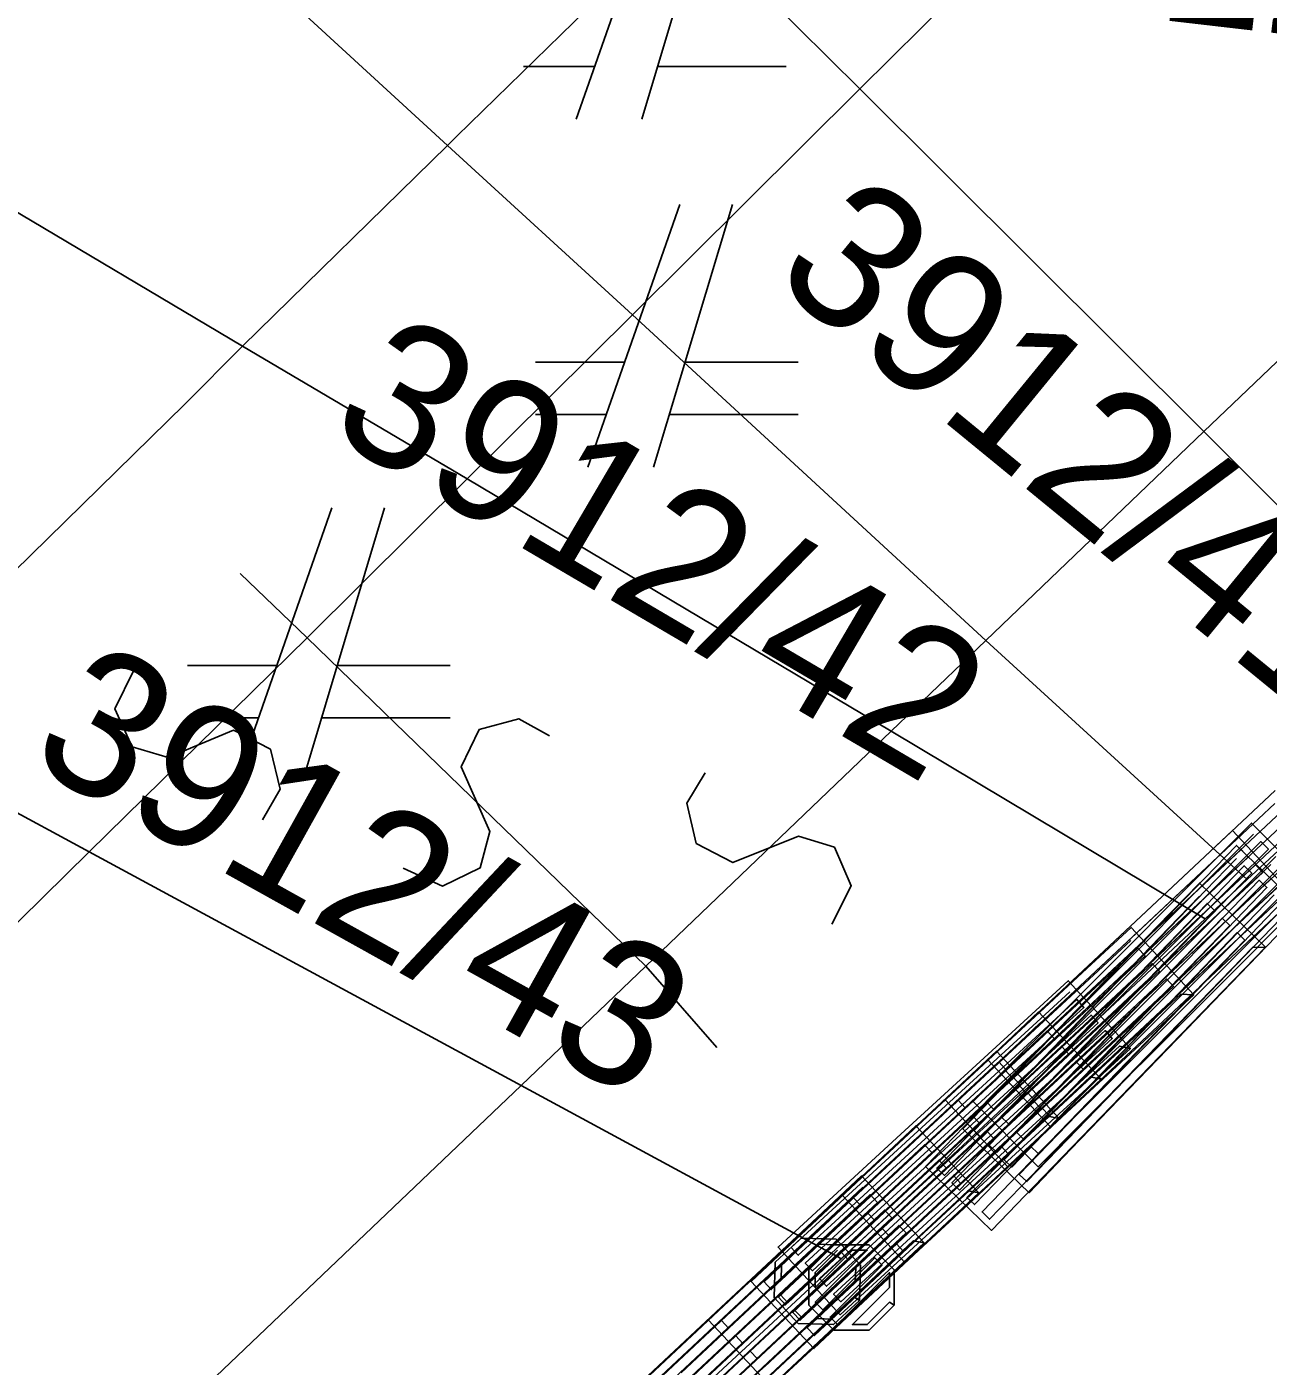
# Model space of a CAD drawing. Extents: x -266179 to -264727, y -1243225 to -1241702.
# Drawn here: x -264975.97 to -264966.52, y -1242645.49 to -1242635.29 of the extents above; entities that cross this region are included whole.
import ezdxf

# ---------------------------------------------------------------- set-up
doc = ezdxf.new("R2010")
doc.units = 0
for name, color, linetype in [('Vrstva 1', 7, 'Continuous'), ('Vrstva 19', 7, 'Continuous'), ('Vrstva 2', 7, 'Continuous'), ('Vrstva 21', 7, 'Continuous')]:
    doc.layers.add(name, color=color, linetype=linetype)

msp = doc.modelspace()

# ---------------------------------------------------------------- linework, layer by layer
at = {"layer": 'Vrstva 1'}
for p, q in [((-264972.77, -1242636.19), (-264979.98, -1242629.57)), ((-264979.98, -1242629.57), (-264972.77, -1242636.19)), ((-264971.09, -1242633.99), (-264971.79, -1242635.99)), ((-264971.29, -1242635.99), (-264970.69, -1242633.99)), ((-264969.63, -1242635.76), (-264970.97, -1242634.43)), ((-264970.97, -1242634.43), (-264969.63, -1242635.76)), ((-264971.14, -1242634.6), (-264972.7, -1242636.12)), ((-264972.19, -1242635.59), (-264971.65, -1242635.59)), ((-264971.17, -1242635.59), (-264970.19, -1242635.59)), ((-264967.01, -1242638.37), (-264969.63, -1242635.76)), ((-264969.63, -1242635.76), (-264967.01, -1242638.37)), ((-264974.33, -1242637.72), (-264977.56, -1242635.8)), ((-264977.56, -1242635.8), (-264974.33, -1242637.72)), ((-264972.77, -1242636.19), (-264974.33, -1242637.72)), ((-264972.7, -1242636.12), (-264972.77, -1242636.19)), ((-264971.36, -1242637.48), (-264972.77, -1242636.19)), ((-264972.77, -1242636.19), (-264971.36, -1242637.48)), ((-264971, -1242636.64), (-264971.7, -1242638.64)), ((-264971.2, -1242638.64), (-264970.6, -1242636.64)), ((-264968.67, -1242639.96), (-264971.36, -1242637.48)), ((-264971.36, -1242637.48), (-264968.67, -1242639.96)), ((-264974.33, -1242637.72), (-264974.77, -1242638.16)), ((-264972.62, -1242638.73), (-264974.33, -1242637.72)), ((-264974.33, -1242637.72), (-264972.62, -1242638.73)), ((-264971.42, -1242637.84), (-264972.1, -1242637.84)), ((-264970.1, -1242637.84), (-264970.96, -1242637.84)), ((-264974.77, -1242638.16), (-264977.27, -1242640.61)), ((-264972.1, -1242638.24), (-264971.56, -1242638.24)), ((-264971.08, -1242638.24), (-264970.1, -1242638.24)), ((-264965.09, -1242640.29), (-264967.01, -1242638.37)), ((-264967.01, -1242638.37), (-264965.09, -1242640.29)), ((-264969.39, -1242640.65), (-264972.62, -1242638.73)), ((-264972.62, -1242638.73), (-264969.39, -1242640.65)), ((-264973.65, -1242638.95), (-264974.35, -1242640.95)), ((-264973.85, -1242640.95), (-264973.25, -1242638.95)), ((-264966.68, -1242641.78), (-264968.67, -1242639.96)), ((-264968.67, -1242639.96), (-264966.68, -1242641.78)), ((-264974.07, -1242640.15), (-264974.75, -1242640.15)), ((-264972.75, -1242640.15), (-264973.61, -1242640.15)), ((-264974.75, -1242640.55), (-264974.21, -1242640.55)), ((-264973.73, -1242640.55), (-264972.75, -1242640.55)), ((-264975.5, -1242641.57), (-264977.27, -1242640.61)), ((-264977.27, -1242640.61), (-264975.5, -1242641.57)), ((-264967, -1242642.08), (-264969.39, -1242640.65)), ((-264969.39, -1242640.65), (-264967, -1242642.08)), ((-264972.21, -1242643.35), (-264975.5, -1242641.57)), ((-264975.5, -1242641.57), (-264972.21, -1242643.35)), ((-264966.44, -1242641.56), (-264966.68, -1242641.78)), ((-264966.68, -1242641.78), (-264967, -1242642.08)), ((-264967, -1242642.08), (-264967.61, -1242642.65)), ((-264967.61, -1242642.65), (-264969.77, -1242644.67)), ((-264969.77, -1242644.67), (-264972.21, -1242643.35)), ((-264972.21, -1242643.35), (-264969.77, -1242644.67)), ((-264969.77, -1242644.67), (-264970.88, -1242645.7))]:
    msp.add_line(p, q, dxfattribs=at)
at = {"layer": 'Vrstva 19'}
for p, q in [((-264966.44, -1242641.56), (-264966.68, -1242641.78)), ((-264966.68, -1242641.78), (-264967, -1242642.08)), ((-264967, -1242642.08), (-264967.61, -1242642.65)), ((-264967.61, -1242642.65), (-264969.77, -1242644.67)), ((-264969.77, -1242644.67), (-264970.88, -1242645.7))]:
    msp.add_line(p, q, dxfattribs=at)
for points in [[(-264965.988, -1242641.613), (-264966.915, -1242642.481), (-264967.842, -1242643.349), (-264968.178, -1242643.664), (-264968.656, -1242643.153), (-264967.729, -1242642.285), (-264966.802, -1242641.417), (-264966.466, -1242641.102)], [(-264966.415, -1242641.26), (-264967.342, -1242642.128), (-264968.269, -1242642.996), (-264968.517, -1242643.228), (-264968.572, -1242643.169), (-264967.645, -1242642.302), (-264966.718, -1242641.434), (-264966.47, -1242641.201)], [(-264966.151, -1242641.846), (-264967.049, -1242642.744), (-264967.947, -1242643.642), (-264968.272, -1242643.967), (-264968.767, -1242643.472), (-264967.869, -1242642.574), (-264966.971, -1242641.676), (-264966.646, -1242641.351), (-264966.151, -1242641.846)], [(-264966.306, -1242641.376), (-264967.233, -1242642.244), (-264968.16, -1242643.112), (-264968.408, -1242643.345), (-264968.463, -1242643.286), (-264967.536, -1242642.418), (-264966.608, -1242641.55), (-264966.36, -1242641.318)], [(-264966.313, -1242641.918), (-264967.24, -1242642.786), (-264968.167, -1242643.654), (-264968.503, -1242643.968), (-264968.981, -1242643.457), (-264968.054, -1242642.589), (-264967.127, -1242641.722), (-264966.791, -1242641.407), (-264966.313, -1242641.918)], [(-264966.507, -1242641.784), (-264967.434, -1242642.652), (-264968.361, -1242643.52), (-264968.609, -1242643.753), (-264968.664, -1242643.694), (-264967.737, -1242642.826), (-264966.809, -1242641.958), (-264966.561, -1242641.726), (-264966.616, -1242641.668), (-264967.543, -1242642.536), (-264968.47, -1242643.404), (-264968.718, -1242643.636), (-264968.773, -1242643.577), (-264967.846, -1242642.71), (-264966.919, -1242641.842), (-264966.671, -1242641.609), (-264966.725, -1242641.551), (-264967.652, -1242642.419), (-264968.58, -1242643.287), (-264968.828, -1242643.519), (-264968.882, -1242643.461), (-264967.955, -1242642.593), (-264967.028, -1242641.725), (-264966.78, -1242641.492)], [(-264966.462, -1242641.605), (-264967.36, -1242642.503), (-264968.258, -1242643.401), (-264968.498, -1242643.642), (-264968.555, -1242643.585), (-264967.657, -1242642.687), (-264966.759, -1242641.789), (-264966.518, -1242641.549), (-264966.575, -1242641.492), (-264967.473, -1242642.39), (-264968.371, -1242643.288), (-264968.611, -1242643.529), (-264968.668, -1242643.472), (-264967.77, -1242642.574), (-264966.872, -1242641.676), (-264966.632, -1242641.435)], [(-264966.196, -1242641.493), (-264967.123, -1242642.361), (-264968.051, -1242643.229), (-264968.299, -1242643.461), (-264968.353, -1242643.403), (-264967.426, -1242642.535), (-264966.499, -1242641.667)], [(-264966.258, -1242642.007), (-264967.14, -1242642.921), (-264968.022, -1242643.835), (-264968.341, -1242644.166), (-264968.845, -1242643.68), (-264967.963, -1242642.766), (-264967.082, -1242641.852), (-264966.762, -1242641.521), (-264966.258, -1242642.007)], [(-264966.473, -1242641.897), (-264967.354, -1242642.811), (-264968.236, -1242643.725), (-264968.472, -1242643.97), (-264968.53, -1242643.915), (-264967.648, -1242643.001), (-264966.766, -1242642.087), (-264966.53, -1242641.842), (-264966.588, -1242641.786), (-264967.469, -1242642.7), (-264968.351, -1242643.614), (-264968.587, -1242643.859), (-264968.645, -1242643.804), (-264967.763, -1242642.889), (-264966.881, -1242641.975), (-264966.645, -1242641.731), (-264966.703, -1242641.675), (-264967.585, -1242642.589), (-264968.466, -1242643.503), (-264968.702, -1242643.748), (-264968.76, -1242643.692), (-264967.878, -1242642.778), (-264966.997, -1242641.864), (-264966.761, -1242641.62)], [(-264966.349, -1242641.718), (-264967.247, -1242642.616), (-264968.145, -1242643.514), (-264968.385, -1242643.755), (-264968.442, -1242643.698), (-264967.544, -1242642.8), (-264966.646, -1242641.902), (-264966.405, -1242641.662)], [(-264966.087, -1242641.61), (-264967.014, -1242642.478), (-264967.941, -1242643.346), (-264968.189, -1242643.578), (-264968.244, -1242643.52), (-264967.317, -1242642.652), (-264966.39, -1242641.784)], [(-264966.236, -1242641.831), (-264967.134, -1242642.729), (-264968.032, -1242643.628), (-264968.272, -1242643.868), (-264968.329, -1242643.811), (-264967.431, -1242642.913), (-264966.533, -1242642.015), (-264966.292, -1242641.775)], [(-264966.541, -1242642.295), (-264967.423, -1242643.208), (-264968.306, -1242644.121), (-264968.626, -1242644.452), (-264969.129, -1242643.966), (-264968.246, -1242643.052), (-264967.364, -1242642.139), (-264967.044, -1242641.808), (-264966.541, -1242642.295), (-264966.64, -1242642.297), (-264967.522, -1242643.21), (-264968.405, -1242644.123), (-264968.641, -1242644.367), (-264968.699, -1242644.312), (-264967.816, -1242643.399), (-264966.934, -1242642.486), (-264966.697, -1242642.241), (-264966.755, -1242642.185), (-264967.637, -1242643.099), (-264968.52, -1242644.012), (-264968.756, -1242644.256), (-264968.814, -1242644.201), (-264967.931, -1242643.287), (-264967.049, -1242642.374), (-264966.812, -1242642.13), (-264966.87, -1242642.074), (-264967.752, -1242642.987), (-264968.635, -1242643.901), (-264968.871, -1242644.145), (-264968.929, -1242644.089), (-264968.046, -1242643.176), (-264967.164, -1242642.263), (-264966.927, -1242642.019), (-264966.985, -1242641.963), (-264967.867, -1242642.876), (-264968.75, -1242643.789), (-264968.986, -1242644.034), (-264969.044, -1242643.978), (-264968.161, -1242643.065), (-264967.279, -1242642.152), (-264967.042, -1242641.907)], [(-264966.397, -1242641.901), (-264967.324, -1242642.769), (-264968.252, -1242643.637), (-264968.5, -1242643.869), (-264968.554, -1242643.811), (-264967.627, -1242642.943), (-264966.7, -1242642.075), (-264966.452, -1242641.843)], [(-264966.357, -1242642.008), (-264967.239, -1242642.922), (-264968.121, -1242643.837), (-264968.357, -1242644.081), (-264968.415, -1242644.026), (-264967.533, -1242643.112), (-264966.651, -1242642.198), (-264966.415, -1242641.953)], [(-264967.086, -1242642.658), (-264968.017, -1242643.522), (-264968.947, -1242644.386), (-264969.285, -1242644.699), (-264969.761, -1242644.186), (-264968.83, -1242643.322), (-264967.9, -1242642.458), (-264967.563, -1242642.145), (-264967.086, -1242642.658), (-264967.185, -1242642.654), (-264968.116, -1242643.519), (-264969.046, -1242644.383), (-264969.296, -1242644.614), (-264969.35, -1242644.555), (-264968.419, -1242643.691), (-264967.489, -1242642.827), (-264967.24, -1242642.596), (-264967.294, -1242642.537), (-264968.225, -1242643.401), (-264969.155, -1242644.265), (-264969.404, -1242644.497), (-264969.459, -1242644.438), (-264968.528, -1242643.574), (-264967.598, -1242642.71), (-264967.348, -1242642.478), (-264967.403, -1242642.42), (-264968.334, -1242643.284), (-264969.264, -1242644.148), (-264969.513, -1242644.38), (-264969.568, -1242644.321), (-264968.637, -1242643.457), (-264967.706, -1242642.593), (-264967.457, -1242642.361), (-264967.512, -1242642.303), (-264968.442, -1242643.167), (-264969.373, -1242644.031), (-264969.622, -1242644.262), (-264969.677, -1242644.204), (-264968.746, -1242643.34), (-264967.815, -1242642.475), (-264967.566, -1242642.244)], [(-264967.569, -1242643.066), (-264968.504, -1242643.925), (-264969.44, -1242644.784), (-264969.779, -1242645.095), (-264970.252, -1242644.579), (-264969.317, -1242643.72), (-264968.381, -1242642.862), (-264968.042, -1242642.551), (-264967.569, -1242643.066), (-264967.653, -1242643.049), (-264968.589, -1242643.907), (-264969.524, -1242644.766), (-264969.775, -1242644.996), (-264969.829, -1242644.937), (-264968.893, -1242644.078), (-264967.957, -1242643.22), (-264967.707, -1242642.99), (-264967.761, -1242642.931), (-264968.697, -1242643.789), (-264969.632, -1242644.648), (-264969.883, -1242644.878), (-264969.937, -1242644.819), (-264969.001, -1242643.96), (-264968.066, -1242643.102), (-264967.815, -1242642.872), (-264967.869, -1242642.813), (-264968.805, -1242643.671), (-264969.741, -1242644.53), (-264969.991, -1242644.76), (-264970.045, -1242644.701), (-264969.109, -1242643.842), (-264968.174, -1242642.984), (-264967.923, -1242642.754), (-264967.977, -1242642.695), (-264968.913, -1242643.554), (-264969.849, -1242644.412), (-264970.099, -1242644.642), (-264970.153, -1242644.583), (-264969.218, -1242643.724), (-264968.282, -1242642.866), (-264968.031, -1242642.636)], [(-264967.791, -1242643.3), (-264968.717, -1242644.169), (-264969.644, -1242645.037), (-264969.979, -1242645.352), (-264970.458, -1242644.842), (-264969.532, -1242643.973), (-264968.605, -1242643.104), (-264968.27, -1242642.789), (-264967.791, -1242643.3), (-264967.875, -1242643.283), (-264968.802, -1242644.152), (-264969.728, -1242645.021), (-264969.976, -1242645.253), (-264970.031, -1242645.195), (-264969.104, -1242644.326), (-264968.178, -1242643.457), (-264967.93, -1242643.225), (-264967.985, -1242643.166), (-264968.911, -1242644.035), (-264969.837, -1242644.904), (-264970.085, -1242645.136), (-264970.14, -1242645.078), (-264969.214, -1242644.209), (-264968.288, -1242643.34), (-264968.04, -1242643.108), (-264968.094, -1242643.049), (-264969.021, -1242643.918), (-264969.947, -1242644.787), (-264970.195, -1242645.02), (-264970.25, -1242644.961), (-264969.323, -1242644.093), (-264968.397, -1242643.224), (-264968.149, -1242642.991), (-264968.204, -1242642.933), (-264969.13, -1242643.802), (-264970.056, -1242644.67), (-264970.304, -1242644.903), (-264970.359, -1242644.845), (-264969.433, -1242643.976), (-264968.506, -1242643.107), (-264968.258, -1242642.874)], [(-264968.112, -1242643.599), (-264969.04, -1242644.466), (-264969.968, -1242645.333), (-264970.305, -1242645.647), (-264970.783, -1242645.136), (-264969.854, -1242644.269), (-264968.926, -1242643.402), (-264968.59, -1242643.088), (-264968.112, -1242643.599), (-264968.197, -1242643.582), (-264969.125, -1242644.449), (-264970.053, -1242645.316), (-264970.301, -1242645.548)], [(-264970.356, -1242645.49), (-264969.428, -1242644.623), (-264968.5, -1242643.756), (-264968.251, -1242643.524), (-264968.306, -1242643.465), (-264969.234, -1242644.332), (-264970.162, -1242645.199), (-264970.41, -1242645.431), (-264970.465, -1242645.373), (-264969.537, -1242644.506), (-264968.609, -1242643.639), (-264968.361, -1242643.407), (-264968.415, -1242643.348), (-264969.343, -1242644.215), (-264970.271, -1242645.082), (-264970.52, -1242645.314), (-264970.574, -1242645.256), (-264969.646, -1242644.389), (-264968.718, -1242643.522), (-264968.47, -1242643.29), (-264968.524, -1242643.231), (-264969.452, -1242644.098), (-264970.381, -1242644.965), (-264970.629, -1242645.198), (-264970.684, -1242645.139), (-264969.756, -1242644.272), (-264968.828, -1242643.405), (-264968.579, -1242643.173)], [(-264971.392, -1242645.707), (-264970.465, -1242644.839), (-264969.538, -1242643.971), (-264969.202, -1242643.656), (-264968.724, -1242644.167), (-264968.808, -1242644.151), (-264969.735, -1242645.018), (-264970.662, -1242645.886)], [(-264971.293, -1242645.71), (-264970.366, -1242644.842), (-264969.439, -1242643.974), (-264969.191, -1242643.742)], [(-264971.184, -1242645.827), (-264970.257, -1242644.959), (-264969.329, -1242644.091), (-264969.081, -1242643.859), (-264969.136, -1242643.8), (-264970.063, -1242644.668), (-264970.99, -1242645.536)], [(-264971.074, -1242645.944), (-264970.147, -1242645.076), (-264969.22, -1242644.208), (-264968.972, -1242643.975), (-264969.027, -1242643.917), (-264969.954, -1242644.785), (-264970.881, -1242645.653)], [(-264971.807, -1242646.087), (-264970.88, -1242645.219), (-264969.953, -1242644.351), (-264969.617, -1242644.037), (-264969.139, -1242644.548), (-264969.223, -1242644.531), (-264970.15, -1242645.399), (-264971.077, -1242646.267)], [(-264970.965, -1242646.06), (-264970.038, -1242645.192), (-264969.111, -1242644.324), (-264968.863, -1242644.092), (-264968.917, -1242644.034), (-264969.844, -1242644.902), (-264970.772, -1242645.77)], [(-264971.708, -1242646.09), (-264970.781, -1242645.222), (-264969.854, -1242644.354), (-264969.606, -1242644.122)], [(-264971.599, -1242646.207), (-264970.672, -1242645.339), (-264969.745, -1242644.471), (-264969.496, -1242644.239), (-264969.551, -1242644.18), (-264970.478, -1242645.048), (-264971.405, -1242645.916)], [(-264968.724, -1242644.167), (-264969.651, -1242645.035), (-264970.578, -1242645.903)], [(-264971.49, -1242646.324), (-264970.562, -1242645.456), (-264969.635, -1242644.588), (-264969.387, -1242644.356), (-264969.442, -1242644.297), (-264970.369, -1242645.165), (-264971.296, -1242646.033)], [(-264970.453, -1242645.573), (-264969.526, -1242644.705), (-264969.278, -1242644.472), (-264969.332, -1242644.414), (-264970.26, -1242645.282), (-264971.187, -1242646.15)], [(-264969.139, -1242644.548), (-264970.066, -1242645.416), (-264970.993, -1242646.284)], [(-264969.633, -1242644.985), (-264969.83, -1242645.17), (-264970.099, -1242645.161), (-264970.283, -1242644.964), (-264970.274, -1242644.695), (-264970.077, -1242644.511), (-264969.809, -1242644.52), (-264969.624, -1242644.717), (-264969.633, -1242644.985), (-264969.668, -1242644.963), (-264969.843, -1242645.127), (-264969.956, -1242645.123), (-264969.664, -1242644.85), (-264969.66, -1242644.737), (-264970.069, -1242645.119), (-264970.124, -1242645.061), (-264969.715, -1242644.678), (-264969.77, -1242644.62), (-264970.179, -1242645.003), (-264970.233, -1242644.944), (-264969.824, -1242644.562), (-264969.937, -1242644.558), (-264970.229, -1242644.831), (-264970.226, -1242644.718), (-264970.051, -1242644.554)], [(-264969.368, -1242645.021), (-264969.559, -1242645.211), (-264969.828, -1242645.211), (-264970.019, -1242645.021), (-264970.019, -1242644.752), (-264969.828, -1242644.561), (-264969.559, -1242644.561), (-264969.368, -1242644.752), (-264969.368, -1242645.021), (-264969.403, -1242644.999), (-264969.573, -1242645.169), (-264969.686, -1242645.169), (-264969.403, -1242644.886), (-264969.403, -1242644.773), (-264969.799, -1242645.169), (-264969.856, -1242645.112), (-264969.46, -1242644.716), (-264969.516, -1242644.66), (-264969.912, -1242645.056), (-264969.969, -1242644.999), (-264969.573, -1242644.603), (-264969.686, -1242644.603), (-264969.969, -1242644.886), (-264969.969, -1242644.773), (-264969.799, -1242644.603)]]:
    msp.add_lwpolyline(points, dxfattribs=at)
at = {"layer": 'Vrstva 2'}
for p, q in [((-264965.4, -1242631.56), (-264969.63, -1242635.76)), ((-264967.01, -1242638.37), (-264962.64, -1242634.19)), ((-264969.63, -1242635.76), (-264971.36, -1242637.48)), ((-264971.36, -1242637.48), (-264972.62, -1242638.73)), ((-264968.67, -1242639.96), (-264967.01, -1242638.37)), ((-264973.84, -1242639.94), (-264972.62, -1242638.73)), ((-264973.84, -1242639.94), (-264974.35, -1242639.45)), ((-264975.5, -1242641.57), (-264973.84, -1242639.94)), ((-264971.26, -1242642.44), (-264973.84, -1242639.94)), ((-264969.39, -1242640.65), (-264968.67, -1242639.96)), ((-264969.39, -1242640.65), (-264971.26, -1242642.44)), ((-264975.5, -1242641.57), (-264983.73, -1242649.66)), ((-264972.21, -1242643.35), (-264971.26, -1242642.44)), ((-264970.72, -1242643.06), (-264971.26, -1242642.44)), ((-264980.18, -1242650.94), (-264972.21, -1242643.35))]:
    msp.add_line(p, q, dxfattribs=at)
for points in [[(-264975.16, -1242640.185), (-264975.304, -1242640.48), (-264975.172, -1242640.771), (-264974.897, -1242640.852), (-264974.4, -1242640.644), (-264974.119, -1242640.788), (-264974.044, -1242641.093), (-264974.18, -1242641.325)], [(-264973.108, -1242641.694), (-264972.809, -1242641.831), (-264972.521, -1242641.692), (-264972.447, -1242641.415), (-264972.667, -1242640.923), (-264972.53, -1242640.638), (-264972.228, -1242640.556), (-264971.992, -1242640.686)], [(-264969.843, -1242642.121), (-264969.695, -1242641.828), (-264969.823, -1242641.535), (-264970.097, -1242641.451), (-264970.596, -1242641.652), (-264970.876, -1242641.505), (-264970.947, -1242641.199), (-264970.807, -1242640.969)]]:
    msp.add_lwpolyline(points, dxfattribs=at)
at = {"layer": 'Vrstva 21'}
for p, q in [((-264966.44, -1242641.56), (-264966.68, -1242641.78)), ((-264966.68, -1242641.78), (-264967, -1242642.08)), ((-264967, -1242642.08), (-264967.61, -1242642.65)), ((-264967.61, -1242642.65), (-264969.77, -1242644.67)), ((-264969.77, -1242644.67), (-264970.88, -1242645.7))]:
    msp.add_line(p, q, dxfattribs=at)

# ---------------------------------------------------------------- texts
at = {"layer": 'Vrstva 1'}
for s, rotation, p in [('3912/40', 353.4004, (-264969.008, -1242635.041)), ('3912/41', 320.6845, (-264970.318, -1242637.204)), ('3912/42', 329.5653, (-264973.706, -1242638.372)), ('3912/43', 330.8831, (-264975.988, -1242640.884))]:
    msp.add_text(s, height=1.1, rotation=rotation, dxfattribs=at).set_placement(p)

doc.saveas('drawing.dxf')
